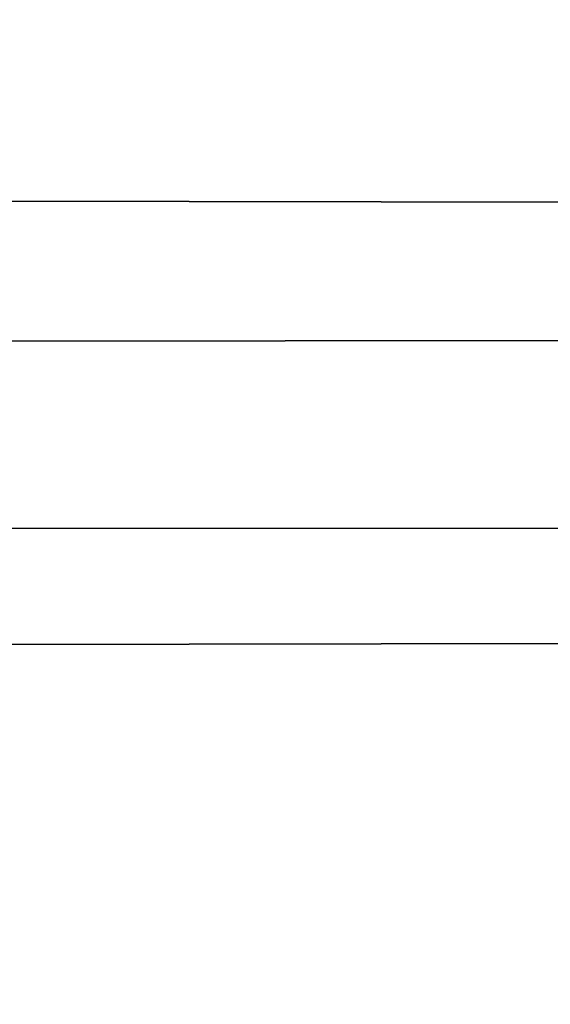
# Model space of a CAD drawing. Header units: millimetres. Extents: x -184 to 165, y -135 to 242.
# Tile 693 of 1056: x -39.994 to -39.772, y -80.97 to -80.558. Entities that reach past the tile are written whole.
import ezdxf

# ---------------------------------------------------------------- set-up
doc = ezdxf.new("R2010")
doc.units = ezdxf.units.MM
doc.header["$LTSCALE"] = 41.718519
doc.layers.add('384', color=7, linetype='CONTINUOUS')
doc.layers.add('386', color=7, linetype='CONTINUOUS')

msp = doc.modelspace()

# ---------------------------------------------------------------- linework, layer by layer
at = {"layer": '384', "linetype": 'CONTINUOUS'}
for points in [[(-19.32918, -80.2875, 60), (-19.47955, -80.67891, 60), (-178.15378, -80.33216, 60), (-19.32918, -80.2875, 60)], [(-19.47955, -80.67891, 60), (-177.97954, -80.78442, 60), (-178.15378, -80.33216, 60), (-19.47955, -80.67891, 60)], [(-19.47955, -80.67891, 60), (-19.62608, -81.05487, 60), (-177.97954, -80.78442, 60), (-19.47955, -80.67891, 60)], [(-19.62608, -81.05487, 60), (-177.79032, -81.26705, 60), (-177.97954, -80.78442, 60), (-19.62608, -81.05487, 60)]]:
    msp.add_3dface(points, dxfattribs=at)
at = {"layer": '386', "linetype": 'CONTINUOUS'}
for points in [[(-178.17082, -80.2875, 63), (-178.02045, -80.67891, 63), (-19.34622, -80.33216, 63), (-178.17082, -80.2875, 63)], [(-178.02045, -80.67891, 63), (-19.52046, -80.78442, 63), (-19.34622, -80.33216, 63), (-178.02045, -80.67891, 63)], [(-178.02045, -80.67891, 63), (-177.87392, -81.05487, 63), (-19.52046, -80.78442, 63), (-178.02045, -80.67891, 63)], [(-177.87392, -81.05487, 63), (-19.70968, -81.26705, 63), (-19.52046, -80.78442, 63), (-177.87392, -81.05487, 63)]]:
    msp.add_3dface(points, dxfattribs=at)

doc.saveas('drawing.dxf')
